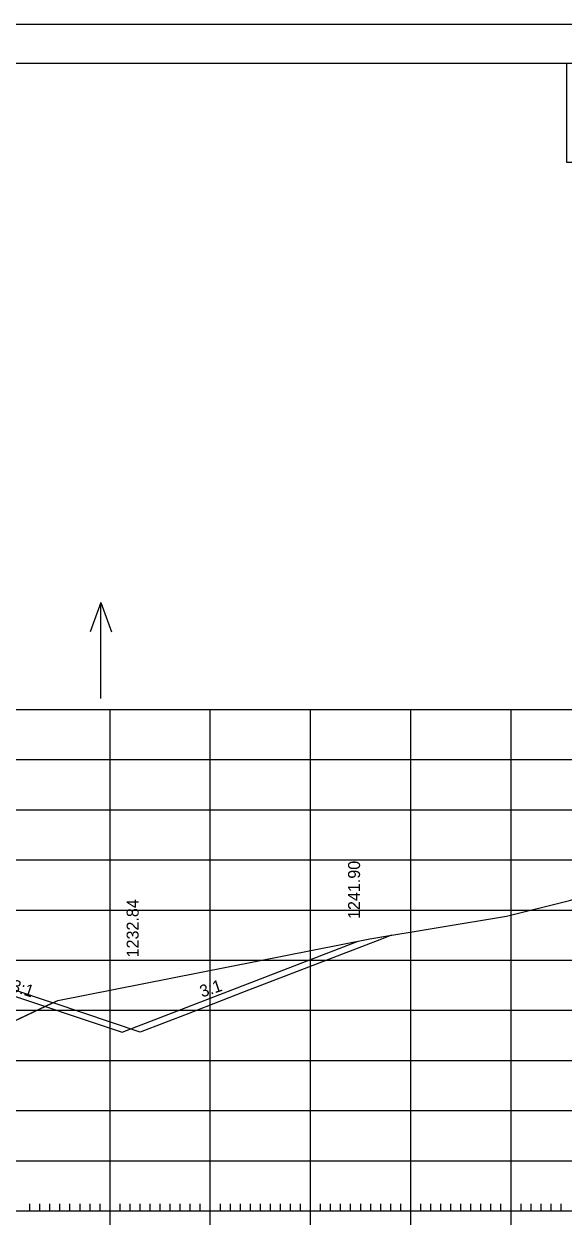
# Model space of a CAD drawing. Extents: x 1406028 to 1412453, y 321733 to 325986.
# Drawn here: x 1410821 to 1410874.9, y 322356.3 to 322476.8 of the extents above; entities that cross this region are included whole.
import ezdxf

# ---------------------------------------------------------------- set-up
doc = ezdxf.new("R2010")
doc.units = 0
for name, color, linetype in [('R_Axis', 7, 'Continuous'), ('R_Border', 7, 'Continuous'), ('R_Exist Surface', 7, 'Continuous'), ('R_Fin Surface', 7, 'Continuous'), ('R_Fin Surface Annot', 7, 'Continuous'), ('R_Grid', 7, 'Continuous'), ('R_No Plot', 7, 'Continuous'), ('R_Water Annot', 7, 'Continuous')]:
    doc.layers.add(name, color=color, linetype=linetype)

msp = doc.modelspace()

# ---------------------------------------------------------------- linework, layer by layer
at = {"layer": 'R_Axis'}
for p, q in [((1410829.59, 322357.03), (1410829.59, 322359.83)), ((1410839.59, 322357.03), (1410839.59, 322359.83)), ((1410849.59, 322357.03), (1410849.59, 322359.83)), ((1410859.59, 322357.03), (1410859.59, 322359.83)), ((1410869.59, 322357.03), (1410869.59, 322359.83)), ((1410639.59, 322358.43), (1410919.59, 322358.43)), ((1410821.59, 322358.43), (1410821.59, 322359.13)), ((1410822.59, 322358.43), (1410822.59, 322359.13)), ((1410823.59, 322358.43), (1410823.59, 322359.13)), ((1410824.59, 322358.43), (1410824.59, 322359.13)), ((1410825.59, 322358.43), (1410825.59, 322359.13)), ((1410826.59, 322358.43), (1410826.59, 322359.13)), ((1410827.59, 322358.43), (1410827.59, 322359.13)), ((1410828.59, 322358.43), (1410828.59, 322359.13)), ((1410830.59, 322358.43), (1410830.59, 322359.13)), ((1410831.59, 322358.43), (1410831.59, 322359.13)), ((1410832.59, 322358.43), (1410832.59, 322359.13)), ((1410833.59, 322358.43), (1410833.59, 322359.13)), ((1410834.59, 322358.43), (1410834.59, 322359.13)), ((1410835.59, 322358.43), (1410835.59, 322359.13)), ((1410836.59, 322358.43), (1410836.59, 322359.13)), ((1410837.59, 322358.43), (1410837.59, 322359.13)), ((1410838.59, 322358.43), (1410838.59, 322359.13)), ((1410840.59, 322358.43), (1410840.59, 322359.13)), ((1410841.59, 322358.43), (1410841.59, 322359.13)), ((1410842.59, 322358.43), (1410842.59, 322359.13)), ((1410843.59, 322358.43), (1410843.59, 322359.13)), ((1410844.59, 322358.43), (1410844.59, 322359.13)), ((1410845.59, 322358.43), (1410845.59, 322359.13)), ((1410846.59, 322358.43), (1410846.59, 322359.13)), ((1410847.59, 322358.43), (1410847.59, 322359.13)), ((1410848.59, 322358.43), (1410848.59, 322359.13)), ((1410850.59, 322358.43), (1410850.59, 322359.13)), ((1410851.59, 322358.43), (1410851.59, 322359.13)), ((1410852.59, 322358.43), (1410852.59, 322359.13)), ((1410853.59, 322358.43), (1410853.59, 322359.13)), ((1410854.59, 322358.43), (1410854.59, 322359.13)), ((1410855.59, 322358.43), (1410855.59, 322359.13)), ((1410856.59, 322358.43), (1410856.59, 322359.13)), ((1410857.59, 322358.43), (1410857.59, 322359.13)), ((1410858.59, 322358.43), (1410858.59, 322359.13)), ((1410860.59, 322358.43), (1410860.59, 322359.13)), ((1410861.59, 322358.43), (1410861.59, 322359.13)), ((1410862.59, 322358.43), (1410862.59, 322359.13)), ((1410863.59, 322358.43), (1410863.59, 322359.13)), ((1410864.59, 322358.43), (1410864.59, 322359.13)), ((1410865.59, 322358.43), (1410865.59, 322359.13)), ((1410866.59, 322358.43), (1410866.59, 322359.13)), ((1410867.59, 322358.43), (1410867.59, 322359.13)), ((1410868.59, 322358.43), (1410868.59, 322359.13)), ((1410870.59, 322358.43), (1410870.59, 322359.13)), ((1410871.59, 322358.43), (1410871.59, 322359.13)), ((1410872.59, 322358.43), (1410872.59, 322359.13)), ((1410873.59, 322358.43), (1410873.59, 322359.13)), ((1410874.59, 322358.43), (1410874.59, 322359.13))]:
    msp.add_line(p, q, dxfattribs=at)
at = {"layer": 'R_Border'}
msp.add_line((1410621.59, 322472.89), (1410937.77, 322472.89), dxfattribs=at)
at = {"layer": 'R_Exist Surface'}
msp.add_lwpolyline([(1410817.15, 322376.03), (1410824.38, 322379.42), (1410855.49, 322385.55), (1410869.14, 322387.81), (1410875.44, 322389.37), (1410896.35, 322395.4), (1410906.89, 322398.35), (1410919.59, 322402.28)], dxfattribs=at)
at = {"layer": 'R_Fin Surface'}
for p, q in [((1410830.78, 322376.26), (1410854.35, 322385.33)), ((1410809.59, 322383.33), (1410830.78, 322376.26))]:
    msp.add_line(p, q, dxfattribs=at)
at = {"layer": 'R_Grid'}
for p, q in [((1410639.59, 322408.43), (1410919.59, 322408.43)), ((1410829.59, 322358.43), (1410829.59, 322408.43)), ((1410839.59, 322358.43), (1410839.59, 322408.43)), ((1410849.59, 322358.43), (1410849.59, 322408.43)), ((1410859.59, 322358.43), (1410859.59, 322408.43)), ((1410869.59, 322358.43), (1410869.59, 322408.43)), ((1410639.59, 322403.43), (1410919.59, 322403.43)), ((1410639.59, 322398.43), (1410919.59, 322398.43)), ((1410639.59, 322393.43), (1410919.59, 322393.43)), ((1410639.59, 322388.43), (1410919.59, 322388.43)), ((1410639.59, 322383.43), (1410919.59, 322383.43)), ((1410639.59, 322378.43), (1410919.59, 322378.43)), ((1410639.59, 322373.43), (1410919.59, 322373.43)), ((1410639.59, 322368.43), (1410919.59, 322368.43)), ((1410639.59, 322363.43), (1410919.59, 322363.43)), ((1410639.59, 322358.43), (1410919.59, 322358.43))]:
    msp.add_line(p, q, dxfattribs=at)
at = {"layer": 'R_No Plot'}
msp.add_line((1410609.19, 322476.78), (1410942.52, 322476.78), dxfattribs=at)
for points in [[(1410609.18, 322476.78), (1410942.52, 322476.78), (1410942.52, 322263.44), (1410609.18, 322263.44)], [(1410855.51, 322472.89), (1410875.13, 322472.89), (1410875.13, 322463.01), (1410891.24, 322463.01), (1410914.44, 322463.01), (1410914.44, 322438.67), (1410937.77, 322438.67), (1410937.77, 322267.43), (1410621.59, 322267.43), (1410621.59, 322472.89)], [(1410823.86, 322379.17), (1410824.38, 322379.42), (1410855.49, 322385.55), (1410857.67, 322385.91), (1410857.34, 322385.79), (1410857.17, 322385.72), (1410857, 322385.66), (1410856.83, 322385.59), (1410856.66, 322385.52), (1410842.97, 322380.26), (1410840.67, 322379.37), (1410837.43, 322378.13), (1410832.58, 322376.26), (1410824, 322379.13)], [(1410734.93, 322379.04), (1410735.65, 322378.97), (1410738.02, 322378.69), (1410754.61, 322375.03), (1410765.59, 322372.93), (1410770.6, 322372.71), (1410771.24, 322372.78), (1410773.43, 322369.89), (1410775.12, 322368.14), (1410785.79, 322371.59), (1410786.07, 322371.7), (1410786.09, 322371.7), (1410786.18, 322371.72), (1410787.58, 322371.79), (1410799.23, 322372.41), (1410804.73, 322372.39), (1410806.61, 322372.84), (1410817.15, 322376.03), (1410823.86, 322379.17), (1410815.59, 322381.93), (1410809.59, 322383.93), (1410779.59, 322383.93), (1410749.59, 322383.93), (1410743.59, 322381.93)]]:
    msp.add_lwpolyline(points, close=True, dxfattribs=at)
at = {"layer": 'R_Water Annot'}
for p, q in [((1410828.68, 322419.11), (1410827.61, 322416.19)), ((1410828.68, 322409.54), (1410828.68, 322419.11)), ((1410828.68, 322419.11), (1410829.74, 322416.19))]:
    msp.add_line(p, q, dxfattribs=at)

# ---------------------------------------------------------------- texts
at = {"layer": 'R_Fin Surface Annot'}
for s, rotation, p in [('1241.90', 90, (1410854.53, 322387.54)), ('1232.84', 90, (1410832.44, 322383.71)), ('3:1', 341.5651, (1410819.63, 322380.41)), ('3:1', 18.4349, (1410838.76, 322379.7))]:
    msp.add_text(s, height=1.2, rotation=rotation, dxfattribs=at).set_placement(p)

doc.saveas('drawing.dxf')
